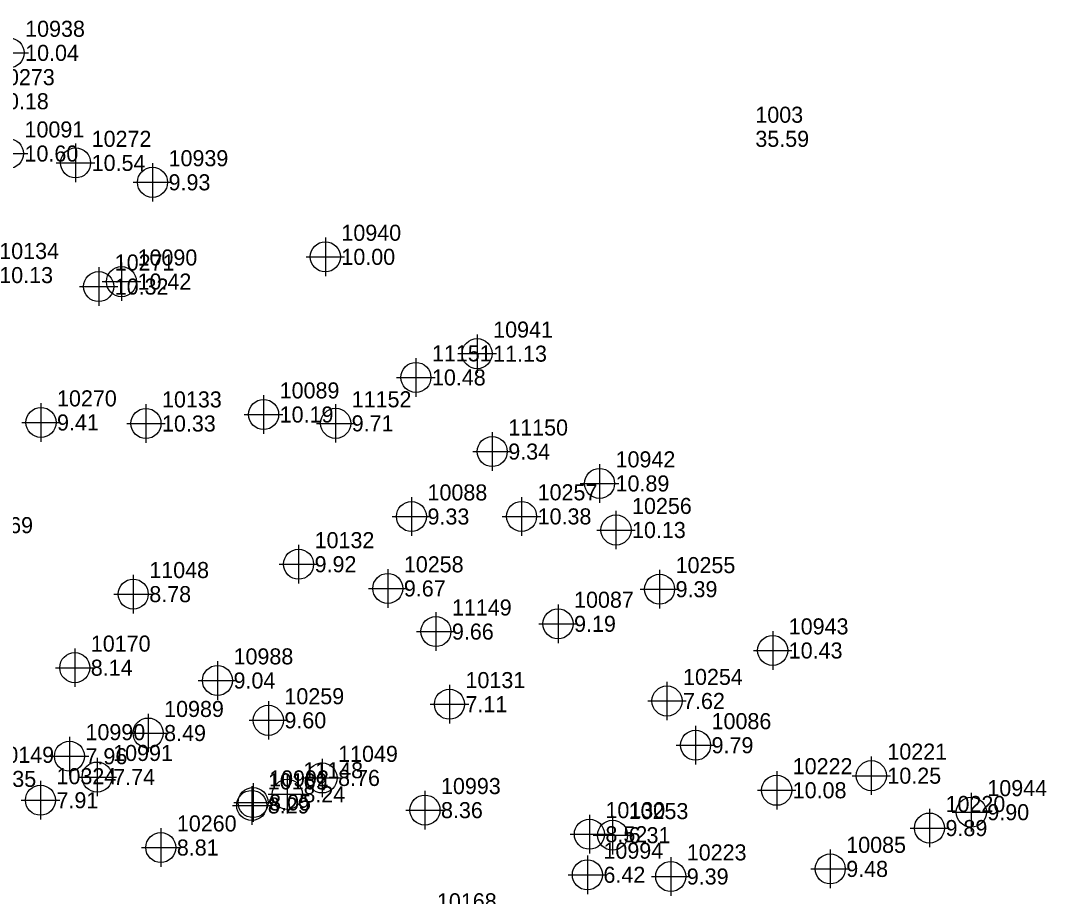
# Model space of a CAD drawing. Extents: x 2062781 to 2066835, y 358981 to 366501.
# Drawn here: x 2063797.9 to 2063957.6, y 362486.8 to 362623.2 of the extents above; entities that cross this region are included whole.
import ezdxf

# ---------------------------------------------------------------- set-up
doc = ezdxf.new("R2010")
doc.units = 0
for name, color, linetype in [('COGO Default Point Elevation', 7, 'Continuous'), ('COGO Default Point Number', 7, 'Continuous'), ('Exist DTM Regular Point Underwater CELL', 7, 'Continuous')]:
    doc.layers.add(name, color=color, linetype=linetype)

msp = doc.modelspace()

# ---------------------------------------------------------------- linework, layer by layer
at = {"layer": 'Exist DTM Regular Point Underwater CELL'}
for points in [[(2063796.11, 362618.14), (2063799.11, 362618.14)], [(2063806.46, 362604.01), (2063806.46, 362601.01)], [(2063796.01, 362602.47), (2063799.01, 362602.47)], [(2063803.46, 362601.01), (2063806.46, 362601.01)], [(2063806.46, 362601.01), (2063809.46, 362601.01)], [(2063806.46, 362601.01), (2063806.46, 362598.01)], [(2063818.43, 362600.99), (2063818.43, 362597.99)], [(2063815.43, 362597.99), (2063818.43, 362597.99)], [(2063818.43, 362597.99), (2063821.43, 362597.99)], [(2063818.43, 362597.99), (2063818.43, 362594.99)], [(2063845.33, 362589.39), (2063845.33, 362586.39)], [(2063813.6, 362585.53), (2063813.6, 362582.53)], [(2063842.33, 362586.39), (2063845.33, 362586.39)], [(2063845.33, 362586.39), (2063848.33, 362586.39)], [(2063845.33, 362586.39), (2063845.33, 362583.39)], [(2063810.05, 362584.76), (2063810.05, 362581.76)], [(2063810.6, 362582.53), (2063813.6, 362582.53)], [(2063813.6, 362582.53), (2063816.6, 362582.53)], [(2063813.6, 362582.53), (2063813.6, 362579.53)], [(2063807.05, 362581.76), (2063810.05, 362581.76)], [(2063810.05, 362581.76), (2063813.05, 362581.76)], [(2063810.05, 362581.76), (2063810.05, 362578.76)], [(2063868.95, 362574.32), (2063868.95, 362571.32)], [(2063865.95, 362571.32), (2063868.95, 362571.32)], [(2063868.95, 362571.32), (2063871.95, 362571.32)], [(2063868.95, 362571.32), (2063868.95, 362568.32)], [(2063859.42, 362570.62), (2063859.42, 362567.62)], [(2063856.42, 362567.62), (2063859.42, 362567.62)], [(2063859.42, 362567.62), (2063862.42, 362567.62)], [(2063859.42, 362567.62), (2063859.42, 362564.62)], [(2063835.72, 362564.85), (2063835.72, 362561.85)], [(2063801.07, 362563.61), (2063801.07, 362560.61)], [(2063817.41, 362563.45), (2063817.41, 362560.45)], [(2063846.93, 362563.47), (2063846.93, 362560.47)], [(2063832.72, 362561.85), (2063835.72, 362561.85)], [(2063835.72, 362561.85), (2063838.72, 362561.85)], [(2063835.72, 362561.85), (2063835.72, 362558.85)], [(2063798.07, 362560.61), (2063801.07, 362560.61)], [(2063801.07, 362560.61), (2063804.07, 362560.61)], [(2063801.07, 362560.61), (2063801.07, 362557.61)], [(2063814.41, 362560.45), (2063817.41, 362560.45)], [(2063817.41, 362560.45), (2063820.41, 362560.45)], [(2063817.41, 362560.45), (2063817.41, 362557.45)], [(2063843.93, 362560.47), (2063846.93, 362560.47)], [(2063846.93, 362560.47), (2063849.93, 362560.47)], [(2063846.93, 362560.47), (2063846.93, 362557.47)], [(2063871.3, 362559.08), (2063871.3, 362556.08)], [(2063868.3, 362556.08), (2063871.3, 362556.08)], [(2063871.3, 362556.08), (2063874.3, 362556.08)], [(2063871.3, 362556.08), (2063871.3, 362553.08)], [(2063888, 362554.12), (2063888, 362551.12)], [(2063885, 362551.12), (2063888, 362551.12)], [(2063888, 362551.12), (2063891, 362551.12)], [(2063888, 362551.12), (2063888, 362548.12)], [(2063858.73, 362548.97), (2063858.73, 362545.97)], [(2063875.87, 362548.99), (2063875.87, 362545.99)], [(2063890.56, 362546.87), (2063890.56, 362543.87)], [(2063855.73, 362545.97), (2063858.73, 362545.97)], [(2063858.73, 362545.97), (2063861.73, 362545.97)], [(2063858.73, 362545.97), (2063858.73, 362542.97)], [(2063872.87, 362545.99), (2063875.87, 362545.99)], [(2063875.87, 362545.99), (2063878.87, 362545.99)], [(2063875.87, 362545.99), (2063875.87, 362542.99)], [(2063887.56, 362543.87), (2063890.56, 362543.87)], [(2063890.56, 362543.87), (2063893.56, 362543.87)], [(2063890.56, 362543.87), (2063890.56, 362540.87)], [(2063841.16, 362541.54), (2063841.16, 362538.54)], [(2063838.16, 362538.54), (2063841.16, 362538.54)], [(2063841.16, 362538.54), (2063844.16, 362538.54)], [(2063841.16, 362538.54), (2063841.16, 362535.54)], [(2063855.05, 362537.78), (2063855.05, 362534.78)], [(2063897.34, 362537.66), (2063897.34, 362534.66)], [(2063815.43, 362536.89), (2063815.43, 362533.89)], [(2063852.05, 362534.78), (2063855.05, 362534.78)], [(2063855.05, 362534.78), (2063858.05, 362534.78)], [(2063855.05, 362534.78), (2063855.05, 362531.78)], [(2063894.34, 362534.66), (2063897.34, 362534.66)], [(2063897.34, 362534.66), (2063900.34, 362534.66)], [(2063897.34, 362534.66), (2063897.34, 362531.66)], [(2063812.43, 362533.89), (2063815.43, 362533.89)], [(2063815.43, 362533.89), (2063818.43, 362533.89)], [(2063815.43, 362533.89), (2063815.43, 362530.89)], [(2063862.53, 362531.06), (2063862.53, 362528.06)], [(2063881.54, 362532.27), (2063881.54, 362529.27)], [(2063878.54, 362529.27), (2063881.54, 362529.27)], [(2063881.54, 362529.27), (2063884.54, 362529.27)], [(2063881.54, 362529.27), (2063881.54, 362526.27)], [(2063859.53, 362528.06), (2063862.53, 362528.06)], [(2063862.53, 362528.06), (2063865.53, 362528.06)], [(2063862.53, 362528.06), (2063862.53, 362525.06)], [(2063914.95, 362528.12), (2063914.95, 362525.12)], [(2063806.33, 362525.44), (2063806.33, 362522.44)], [(2063911.95, 362525.12), (2063914.95, 362525.12)], [(2063914.95, 362525.12), (2063917.95, 362525.12)], [(2063914.95, 362525.12), (2063914.95, 362522.12)], [(2063828.54, 362523.45), (2063828.54, 362520.45)], [(2063803.33, 362522.44), (2063806.33, 362522.44)], [(2063806.33, 362522.44), (2063809.33, 362522.44)], [(2063806.33, 362522.44), (2063806.33, 362519.44)], [(2063825.54, 362520.45), (2063828.54, 362520.45)], [(2063828.54, 362520.45), (2063831.54, 362520.45)], [(2063828.54, 362520.45), (2063828.54, 362517.45)], [(2063864.64, 362519.75), (2063864.64, 362516.75)], [(2063898.5, 362520.26), (2063898.5, 362517.26)], [(2063836.46, 362517.25), (2063836.46, 362514.25)], [(2063861.64, 362516.75), (2063864.64, 362516.75)], [(2063864.64, 362516.75), (2063867.64, 362516.75)], [(2063864.64, 362516.75), (2063864.64, 362513.75)], [(2063895.5, 362517.26), (2063898.5, 362517.26)], [(2063898.5, 362517.26), (2063901.5, 362517.26)], [(2063898.5, 362517.26), (2063898.5, 362514.26)], [(2063817.74, 362515.27), (2063817.74, 362512.27)], [(2063833.46, 362514.25), (2063836.46, 362514.25)], [(2063836.46, 362514.25), (2063839.46, 362514.25)], [(2063836.46, 362514.25), (2063836.46, 362511.25)], [(2063902.94, 362513.37), (2063902.94, 362510.37)], [(2063805.5, 362511.66), (2063805.5, 362508.66)], [(2063814.74, 362512.27), (2063817.74, 362512.27)], [(2063817.74, 362512.27), (2063820.74, 362512.27)], [(2063817.74, 362512.27), (2063817.74, 362509.27)], [(2063899.94, 362510.37), (2063902.94, 362510.37)], [(2063902.94, 362510.37), (2063905.94, 362510.37)], [(2063902.94, 362510.37), (2063902.94, 362507.37)], [(2063802.5, 362508.66), (2063805.5, 362508.66)], [(2063805.5, 362508.66), (2063808.5, 362508.66)], [(2063805.5, 362508.66), (2063805.5, 362505.66)], [(2063930.3, 362508.63), (2063930.3, 362505.63)], [(2063809.81, 362508.42), (2063809.81, 362505.42)], [(2063844.82, 362508.28), (2063844.82, 362505.28)], [(2063806.81, 362505.42), (2063809.81, 362505.42)], [(2063809.81, 362505.42), (2063812.81, 362505.42)], [(2063809.81, 362505.42), (2063809.81, 362502.42)], [(2063839.41, 362505.73), (2063839.41, 362502.73)], [(2063841.82, 362505.28), (2063844.82, 362505.28)], [(2063844.82, 362505.28), (2063847.82, 362505.28)], [(2063844.82, 362505.28), (2063844.82, 362502.28)], [(2063915.57, 362506.36), (2063915.57, 362503.36)], [(2063927.3, 362505.63), (2063930.3, 362505.63)], [(2063930.3, 362505.63), (2063933.3, 362505.63)], [(2063930.3, 362505.63), (2063930.3, 362502.63)], [(2063800.99, 362504.81), (2063800.99, 362501.81)], [(2063833.87, 362504), (2063833.87, 362501)], [(2063834.08, 362504.45), (2063834.08, 362501.45)], [(2063836.41, 362502.73), (2063839.41, 362502.73)], [(2063839.41, 362502.73), (2063842.41, 362502.73)], [(2063839.41, 362502.73), (2063839.41, 362499.73)], [(2063860.83, 362503.27), (2063860.83, 362500.27)], [(2063912.57, 362503.36), (2063915.57, 362503.36)], [(2063915.57, 362503.36), (2063918.57, 362503.36)], [(2063915.57, 362503.36), (2063915.57, 362500.36)], [(2063945.86, 362502.95), (2063945.86, 362499.95)], [(2063797.99, 362501.81), (2063800.99, 362501.81)], [(2063800.99, 362501.81), (2063803.99, 362501.81)], [(2063800.99, 362501.81), (2063800.99, 362498.81)], [(2063830.87, 362501), (2063833.87, 362501)], [(2063831.08, 362501.45), (2063834.08, 362501.45)], [(2063833.87, 362501), (2063836.87, 362501)], [(2063833.87, 362501), (2063833.87, 362498)], [(2063834.08, 362501.45), (2063837.08, 362501.45)], [(2063834.08, 362501.45), (2063834.08, 362498.45)], [(2063939.35, 362500.48), (2063939.35, 362497.48)], [(2063857.83, 362500.27), (2063860.83, 362500.27)], [(2063860.83, 362500.27), (2063863.83, 362500.27)], [(2063860.83, 362500.27), (2063860.83, 362497.27)], [(2063886.42, 362499.52), (2063886.42, 362496.52)], [(2063890.03, 362499.37), (2063890.03, 362496.37)], [(2063942.86, 362499.95), (2063945.86, 362499.95)], [(2063945.86, 362499.95), (2063948.86, 362499.95)], [(2063945.86, 362499.95), (2063945.86, 362496.95)], [(2063819.72, 362497.45), (2063819.72, 362494.45)], [(2063936.35, 362497.48), (2063939.35, 362497.48)], [(2063939.35, 362497.48), (2063942.35, 362497.48)], [(2063939.35, 362497.48), (2063939.35, 362494.48)], [(2063883.42, 362496.52), (2063886.42, 362496.52)], [(2063886.42, 362496.52), (2063889.42, 362496.52)], [(2063886.42, 362496.52), (2063886.42, 362493.52)], [(2063887.03, 362496.37), (2063890.03, 362496.37)], [(2063890.03, 362496.37), (2063893.03, 362496.37)], [(2063890.03, 362496.37), (2063890.03, 362493.37)], [(2063816.72, 362494.45), (2063819.72, 362494.45)], [(2063819.72, 362494.45), (2063822.72, 362494.45)], [(2063819.72, 362494.45), (2063819.72, 362491.45)], [(2063923.9, 362494.12), (2063923.9, 362491.12)], [(2063886.11, 362493.2), (2063886.11, 362490.2)], [(2063899.08, 362492.94), (2063899.08, 362489.94)], [(2063920.9, 362491.12), (2063923.9, 362491.12)], [(2063923.9, 362491.12), (2063926.9, 362491.12)], [(2063923.9, 362491.12), (2063923.9, 362488.12)], [(2063883.11, 362490.2), (2063886.11, 362490.2)], [(2063886.11, 362490.2), (2063889.11, 362490.2)], [(2063886.11, 362490.2), (2063886.11, 362487.2)], [(2063896.08, 362489.94), (2063899.08, 362489.94)], [(2063899.08, 362489.94), (2063902.08, 362489.94)], [(2063899.08, 362489.94), (2063899.08, 362486.94)]]:
    msp.add_lwpolyline(points, dxfattribs=at)
for centre in [(2063796.11, 362618.14), (2063796.01, 362602.47), (2063806.46, 362601.01), (2063818.43, 362597.99), (2063845.33, 362586.39), (2063810.05, 362581.76), (2063813.6, 362582.53), (2063868.95, 362571.32), (2063859.42, 362567.62), (2063801.07, 362560.61), (2063817.41, 362560.45), (2063835.72, 362561.85), (2063846.93, 362560.47), (2063871.3, 362556.08), (2063888, 362551.12), (2063858.73, 362545.97), (2063875.87, 362545.99), (2063890.56, 362543.87), (2063841.16, 362538.54), (2063815.43, 362533.89), (2063855.05, 362534.78), (2063897.34, 362534.66), (2063881.54, 362529.27), (2063862.53, 362528.06), (2063914.95, 362525.12), (2063806.33, 362522.44), (2063828.54, 362520.45), (2063864.64, 362516.75), (2063898.5, 362517.26), (2063836.46, 362514.25), (2063817.74, 362512.27), (2063902.94, 362510.37), (2063805.5, 362508.66), (2063809.81, 362505.42), (2063844.82, 362505.28), (2063930.3, 362505.63), (2063915.57, 362503.36), (2063800.99, 362501.81), (2063834.08, 362501.45), (2063839.41, 362502.73), (2063833.87, 362501), (2063860.83, 362500.27), (2063945.86, 362499.95), (2063939.35, 362497.48), (2063886.42, 362496.52), (2063890.03, 362496.37), (2063819.72, 362494.45), (2063886.11, 362490.2), (2063923.9, 362491.12), (2063899.08, 362489.94)]:
    msp.add_circle(centre, 2.34, dxfattribs=at)

# ---------------------------------------------------------------- texts
at = {"layer": 'COGO Default Point Elevation'}
for s, p in [('10.04', (2063798.61, 362616.89)), ('10.18', (2063793.92, 362609.36)), ('35.59', (2063912.25, 362603.51)), ('35.59', (2063912.25, 362603.51)), ('10.60', (2063798.51, 362601.22)), ('10.54', (2063808.96, 362599.76)), ('9.93', (2063820.93, 362596.74)), ('10.00', (2063847.83, 362585.14)), ('10.13', (2063794.58, 362582.3)), ('10.42', (2063816.1, 362581.29)), ('10.32', (2063812.55, 362580.51)), ('11.13', (2063871.45, 362570.07)), ('10.48', (2063861.92, 362566.37)), ('10.19', (2063838.22, 362560.6)), ('9.41', (2063803.57, 362559.36)), ('10.33', (2063819.91, 362559.2)), ('9.71', (2063849.43, 362559.22)), ('9.34', (2063873.8, 362554.83)), ('10.89', (2063890.5, 362549.87)), ('9.33', (2063861.23, 362544.72)), ('10.38', (2063878.37, 362544.74)), ('10.13', (2063893.06, 362542.62)), ('9.92', (2063843.66, 362537.29)), ('9.67', (2063857.55, 362533.53)), ('9.39', (2063899.84, 362533.41)), ('8.78', (2063817.93, 362532.64)), ('9.66', (2063865.03, 362526.81)), ('9.19', (2063884.04, 362528.02)), ('10.43', (2063917.45, 362523.87)), ('8.14', (2063808.83, 362521.19)), ('9.04', (2063831.04, 362519.2)), ('7.62', (2063901, 362516.01)), ('7.11', (2063867.14, 362515.51)), ('9.60', (2063838.96, 362513)), ('8.49', (2063820.24, 362511.02)), ('9.79', (2063905.44, 362509.12)), ('7.96', (2063808, 362507.41)), ('10.25', (2063932.8, 362504.38)), ('7.35', (2063793.82, 362503.88)), ('7.74', (2063812.31, 362504.17)), ('8.76', (2063847.32, 362504.03)), ('8.24', (2063841.91, 362501.48)), ('10.08', (2063918.07, 362502.11)), ('7.91', (2063803.49, 362500.56)), ('8.29', (2063836.37, 362499.75)), ('8.05', (2063836.58, 362500.21)), ('8.36', (2063863.33, 362499.02)), ('9.90', (2063948.36, 362498.7)), ('8.52', (2063888.92, 362495.27)), ('6.31', (2063892.53, 362495.12)), ('9.89', (2063941.85, 362496.23)), ('8.81', (2063822.22, 362493.2)), ('6.42', (2063888.61, 362488.96)), ('9.39', (2063901.58, 362488.69)), ('9.48', (2063926.4, 362489.87))]:
    msp.add_text(s, height=2.5, dxfattribs=at).set_placement(p)
at = {"layer": 'COGO Default Point Number'}
for s, p in [('10938', (2063798.61, 362620.64)), ('10273', (2063793.92, 362613.11)), ('1003', (2063912.25, 362607.26)), ('1003', (2063912.25, 362607.26)), ('10091', (2063798.51, 362604.97)), ('10272', (2063808.96, 362603.51)), ('10939', (2063820.93, 362600.49)), ('10940', (2063847.83, 362588.89)), ('10134', (2063794.58, 362586.05)), ('10271', (2063812.55, 362584.26)), ('10090', (2063816.1, 362585.04)), ('10941', (2063871.45, 362573.82)), ('11151', (2063861.92, 362570.12)), ('10089', (2063838.22, 362564.35)), ('10270', (2063803.57, 362563.11)), ('10133', (2063819.91, 362562.95)), ('11152', (2063849.43, 362562.97)), ('11150', (2063873.8, 362558.58)), ('10942', (2063890.5, 362553.62)), ('10088', (2063861.23, 362548.47)), ('10257', (2063878.37, 362548.49)), ('10256', (2063893.06, 362546.37)), ('10269', (2063790.54, 362543.38)), ('10132', (2063843.66, 362541.04)), ('11048', (2063817.93, 362536.39)), ('10258', (2063857.55, 362537.28)), ('10255', (2063899.84, 362537.16)), ('10087', (2063884.04, 362531.77)), ('11149', (2063865.03, 362530.56)), ('10943', (2063917.45, 362527.62)), ('10170', (2063808.83, 362524.94)), ('10988', (2063831.04, 362522.95)), ('10131', (2063867.14, 362519.26)), ('10254', (2063901, 362519.76)), ('10259', (2063838.96, 362516.75)), ('10989', (2063820.24, 362514.77)), ('10086', (2063905.44, 362512.87)), ('10990', (2063808, 362511.16)), ('10149', (2063793.82, 362507.63)), ('10991', (2063812.31, 362507.92)), ('11049', (2063847.32, 362507.78)), ('10221', (2063932.8, 362508.13)), ('11148', (2063841.91, 362505.23)), ('10222', (2063918.07, 362505.86)), ('10324', (2063803.49, 362504.31)), ('10169', (2063836.37, 362503.5)), ('10992', (2063836.58, 362503.96)), ('10993', (2063863.33, 362502.77)), ('10944', (2063948.36, 362502.45)), ('10220', (2063941.85, 362499.98)), ('10130', (2063888.92, 362499.02)), ('10253', (2063892.53, 362498.87)), ('10260', (2063822.22, 362496.95)), ('10085', (2063926.4, 362493.62)), ('10994', (2063888.61, 362492.71)), ('10223', (2063901.58, 362492.44)), ('10168', (2063862.7, 362484.83))]:
    msp.add_text(s, height=2.5, dxfattribs=at).set_placement(p)

doc.saveas('drawing.dxf')
